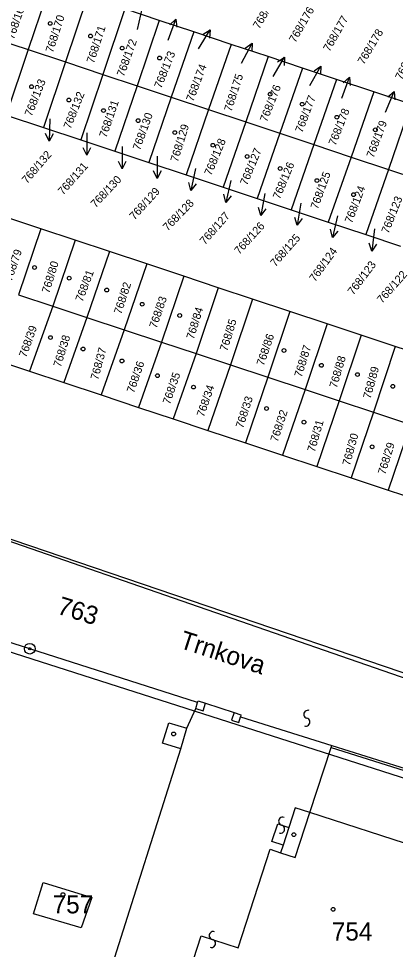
# Model space of a CAD drawing. Extents: x -469926 to -462499, y -1098642 to -1092733.
# Drawn here: x -465499.9 to -465464.6, y -1095141.4 to -1095054.1 of the extents above; entities that cross this region are included whole.
import ezdxf

# ---------------------------------------------------------------- set-up
doc = ezdxf.new("R2010")
doc.units = 0
for name, color, linetype in [('Vrstva 1', 7, 'Continuous'), ('Vrstva 16', 7, 'Continuous'), ('Vrstva 24', 7, 'Continuous'), ('Vrstva 25', 7, 'Continuous'), ('Vrstva 4', 7, 'Continuous'), ('Vrstva 50', 7, 'Continuous'), ('Vrstva 51', 7, 'Continuous')]:
    doc.layers.add(name, color=color, linetype=linetype)

msp = doc.modelspace()

# ---------------------------------------------------------------- linework, layer by layer
at = {"layer": 'Vrstva 1'}
for p, q in [((-465496.9, -1095050.9), (-465498.97, -1095057.04)), ((-465493.43, -1095052.05), (-465495.49, -1095058.2)), ((-465489.92, -1095053.22), (-465491.99, -1095059.37)), ((-465486.7, -1095054.3), (-465489.92, -1095053.22)), ((-465486.7, -1095054.3), (-465488.78, -1095060.43)), ((-465483.47, -1095055.38), (-465486.7, -1095054.3)), ((-465502.17, -1095055.98), (-465498.97, -1095057.04)), ((-465483.47, -1095055.38), (-465485.58, -1095061.5)), ((-465479.96, -1095056.55), (-465483.47, -1095055.38)), ((-465479.96, -1095056.55), (-465482.07, -1095062.67)), ((-465476.49, -1095057.7), (-465479.96, -1095056.55)), ((-465498.97, -1095057.04), (-465501.03, -1095063.19)), ((-465498.97, -1095057.04), (-465495.49, -1095058.2)), ((-465476.49, -1095057.7), (-465478.59, -1095063.82)), ((-465473.27, -1095058.78), (-465476.49, -1095057.7)), ((-465495.49, -1095058.2), (-465497.53, -1095064.35)), ((-465495.49, -1095058.2), (-465491.99, -1095059.37)), ((-465491.99, -1095059.37), (-465494.04, -1095065.51)), ((-465491.99, -1095059.37), (-465488.78, -1095060.43)), ((-465473.27, -1095058.78), (-465475.4, -1095064.89)), ((-465470.08, -1095059.84), (-465473.27, -1095058.78)), ((-465488.78, -1095060.43), (-465490.85, -1095066.57)), ((-465488.78, -1095060.43), (-465485.58, -1095061.5)), ((-465470.08, -1095059.84), (-465472.21, -1095065.95)), ((-465466.58, -1095061.01), (-465470.08, -1095059.84)), ((-465466.58, -1095061.01), (-465468.73, -1095067.11)), ((-465463.12, -1095062.16), (-465466.58, -1095061.01)), ((-465485.58, -1095061.5), (-465487.67, -1095067.63)), ((-465485.58, -1095061.5), (-465482.07, -1095062.67)), ((-465463.12, -1095062.16), (-465465.23, -1095068.27)), ((-465482.07, -1095062.67), (-465484.17, -1095068.79)), ((-465482.07, -1095062.67), (-465478.59, -1095063.82)), ((-465501.03, -1095063.19), (-465497.53, -1095064.35)), ((-465478.59, -1095063.82), (-465480.7, -1095069.94)), ((-465478.59, -1095063.82), (-465475.4, -1095064.89)), ((-465497.53, -1095064.35), (-465494.04, -1095065.51)), ((-465494.04, -1095065.51), (-465490.85, -1095066.57)), ((-465475.4, -1095064.89), (-465477.52, -1095071)), ((-465475.4, -1095064.89), (-465472.21, -1095065.95)), ((-465490.85, -1095066.57), (-465487.67, -1095067.63)), ((-465472.21, -1095065.95), (-465474.35, -1095072.05)), ((-465472.21, -1095065.95), (-465468.73, -1095067.11)), ((-465468.73, -1095067.11), (-465470.86, -1095073.21)), ((-465468.73, -1095067.11), (-465465.23, -1095068.27)), ((-465487.67, -1095067.63), (-465484.17, -1095068.79)), ((-465465.23, -1095068.27), (-465467.33, -1095074.38)), ((-465465.23, -1095068.27), (-465462.04, -1095069.34)), ((-465484.17, -1095068.79), (-465480.7, -1095069.94)), ((-465480.7, -1095069.94), (-465477.52, -1095071)), ((-465477.52, -1095071), (-465474.35, -1095072.05)), ((-465497.78, -1095073.85), (-465501.27, -1095072.69)), ((-465474.35, -1095072.05), (-465470.86, -1095073.21)), ((-465470.86, -1095073.21), (-465467.33, -1095074.38)), ((-465497.78, -1095073.85), (-465499.89, -1095080.03)), ((-465494.57, -1095074.92), (-465497.78, -1095073.85)), ((-465467.33, -1095074.38), (-465464.1, -1095075.46)), ((-465494.57, -1095074.92), (-465496.68, -1095081.09)), ((-465491.36, -1095075.98), (-465494.57, -1095074.92)), ((-465491.36, -1095075.98), (-465493.47, -1095082.15)), ((-465487.87, -1095077.14), (-465491.36, -1095075.98)), ((-465487.87, -1095077.14), (-465489.99, -1095083.3)), ((-465484.39, -1095078.29), (-465487.87, -1095077.14)), ((-465484.39, -1095078.29), (-465486.49, -1095084.46)), ((-465481.17, -1095079.36), (-465484.39, -1095078.29)), ((-465481.17, -1095079.36), (-465483.25, -1095085.54)), ((-465477.96, -1095080.43), (-465481.17, -1095079.36)), ((-465499.89, -1095080.03), (-465496.68, -1095081.09)), ((-465477.96, -1095080.43), (-465480.02, -1095086.6)), ((-465474.46, -1095081.59), (-465477.96, -1095080.43)), ((-465496.68, -1095081.09), (-465498.84, -1095087.19)), ((-465496.68, -1095081.09), (-465493.47, -1095082.15)), ((-465493.47, -1095082.15), (-465495.63, -1095088.26)), ((-465493.47, -1095082.15), (-465489.99, -1095083.3)), ((-465474.46, -1095081.59), (-465476.52, -1095087.76)), ((-465470.97, -1095082.74), (-465474.46, -1095081.59)), ((-465470.97, -1095082.74), (-465473.04, -1095088.91)), ((-465467.78, -1095083.8), (-465470.97, -1095082.74)), ((-465489.99, -1095083.3), (-465492.15, -1095089.41)), ((-465489.99, -1095083.3), (-465486.49, -1095084.46)), ((-465467.78, -1095083.8), (-465469.83, -1095089.98)), ((-465464.6, -1095084.86), (-465467.78, -1095083.8)), ((-465486.49, -1095084.46), (-465488.63, -1095090.58)), ((-465486.49, -1095084.46), (-465483.25, -1095085.54)), ((-465464.6, -1095084.86), (-465466.64, -1095091.04)), ((-465461.11, -1095086.01), (-465464.6, -1095084.86)), ((-465483.25, -1095085.54), (-465485.38, -1095091.66)), ((-465483.25, -1095085.54), (-465480.02, -1095086.6)), ((-465502.05, -1095086.13), (-465498.84, -1095087.19)), ((-465480.02, -1095086.6), (-465482.14, -1095092.74)), ((-465480.02, -1095086.6), (-465476.52, -1095087.76)), ((-465498.84, -1095087.19), (-465495.63, -1095088.26)), ((-465495.63, -1095088.26), (-465492.15, -1095089.41)), ((-465476.52, -1095087.76), (-465478.62, -1095093.9)), ((-465476.52, -1095087.76), (-465473.04, -1095088.91)), ((-465473.04, -1095088.91), (-465475.15, -1095095.06)), ((-465473.04, -1095088.91), (-465469.83, -1095089.98)), ((-465492.15, -1095089.41), (-465488.63, -1095090.58)), ((-465469.83, -1095089.98), (-465471.94, -1095096.12)), ((-465469.83, -1095089.98), (-465466.64, -1095091.04)), ((-465488.63, -1095090.58), (-465485.38, -1095091.66)), ((-465436.02, -1095125.58), (-465533.24, -1095091.86)), ((-465485.38, -1095091.66), (-465482.14, -1095092.74)), ((-465466.64, -1095091.04), (-465468.73, -1095097.19)), ((-465466.64, -1095091.04), (-465463.16, -1095092.19)), ((-465482.14, -1095092.74), (-465478.62, -1095093.9)), ((-465463.16, -1095092.19), (-465465.25, -1095098.34)), ((-465478.62, -1095093.9), (-465475.15, -1095095.06)), ((-465475.15, -1095095.06), (-465471.94, -1095096.12)), ((-465471.94, -1095096.12), (-465468.73, -1095097.19)), ((-465468.73, -1095097.19), (-465465.25, -1095098.34)), ((-465465.25, -1095098.34), (-465461.78, -1095099.49)), ((-465498.83, -1095113.21), (-465529.32, -1095103.48)), ((-465483.1, -1095118.26), (-465498.83, -1095113.21)), ((-465484.1, -1095120.66), (-465483.26, -1095118.81)), ((-465483.26, -1095118.81), (-465483.1, -1095118.26)), ((-465483.1, -1095118.26), (-465483.04, -1095118.08)), ((-465483.04, -1095118.08), (-465482.35, -1095118.31)), ((-465482.35, -1095118.31), (-465479.69, -1095119.19)), ((-465479.69, -1095119.19), (-465479.04, -1095119.41)), ((-465479.04, -1095119.41), (-465479.09, -1095119.58)), ((-465479.09, -1095119.58), (-465470.54, -1095122.28)), ((-465486.39, -1095122.07), (-465485.8, -1095120.15)), ((-465485.8, -1095120.15), (-465484.1, -1095120.66)), ((-465484.67, -1095122.58), (-465486.39, -1095122.07)), ((-465470.6, -1095122.47), (-465470.54, -1095122.28)), ((-465470.54, -1095122.28), (-465438.26, -1095132.48)), ((-465492.89, -1095148.47), (-465484.67, -1095122.58)), ((-465472.58, -1095128.56), (-465470.6, -1095122.47)), ((-465462.16, -1095131.95), (-465472.58, -1095128.56)), ((-465498.49, -1095138.07), (-465497.58, -1095135.12)), ((-465497.58, -1095135.12), (-465493.02, -1095136.54)), ((-465493.02, -1095136.54), (-465494, -1095139.36)), ((-465494, -1095139.36), (-465498.49, -1095138.07))]:
    msp.add_line(p, q, dxfattribs=at)
at = {"layer": 'Vrstva 16'}
for p, q in [((-465488.75, -1095055.15), (-465488.271, -1095053.105)), ((-465485.85, -1095056.15), (-465485.139, -1095054.174)), ((-465483.02, -1095056.98), (-465481.924, -1095055.189)), ((-465479, -1095058.3), (-465478.002, -1095056.452)), ((-465476.01, -1095059.57), (-465474.95, -1095057.757)), ((-465472.6, -1095060.42), (-465471.544, -1095058.605)), ((-465469.6, -1095061.59), (-465468.887, -1095059.615)), ((-465465.49, -1095062.91), (-465464.701, -1095060.964)), ((-465496.94, -1095063.53), (-465497.021, -1095065.628)), ((-465493.48, -1095064.85), (-465493.479, -1095066.95)), ((-465490.18, -1095066.12), (-465490.179, -1095068.22)), ((-465486.88, -1095067.02), (-465486.879, -1095069.12)), ((-465483.3, -1095068.19), (-465483.743, -1095070.243)), ((-465480, -1095069.32), (-465480.464, -1095071.368)), ((-465476.8, -1095070.54), (-465477.171, -1095072.607)), ((-465473.44, -1095071.44), (-465473.761, -1095073.515)), ((-465469.99, -1095072.61), (-465470.48, -1095074.652)), ((-465466.53, -1095073.84), (-465466.768, -1095075.926)), ((-465535.629, -1095102.325), (-465438.409, -1095133.465))]:
    msp.add_line(p, q, dxfattribs=at)
for points in [[(-465485.706, -1095054.714), (-465485.139, -1095054.174), (-465485.047, -1095054.951)], [(-465482.588, -1095055.603), (-465481.924, -1095055.189), (-465481.991, -1095055.969)], [(-465478.643, -1095056.902), (-465478.002, -1095056.452), (-465478.027, -1095057.234)], [(-465475.605, -1095058.185), (-465474.95, -1095057.757), (-465475.001, -1095058.538)], [(-465472.198, -1095059.034), (-465471.544, -1095058.605), (-465471.593, -1095059.386)], [(-465469.454, -1095060.154), (-465468.887, -1095059.615), (-465468.796, -1095060.392)], [(-465465.288, -1095061.481), (-465464.701, -1095060.964), (-465464.64, -1095061.744)], [(-465496.644, -1095064.942), (-465497.021, -1095065.628), (-465497.344, -1095064.915)], [(-465493.129, -1095066.25), (-465493.479, -1095066.95), (-465493.829, -1095066.25)], [(-465489.829, -1095067.52), (-465490.179, -1095068.22), (-465490.529, -1095067.52)], [(-465486.529, -1095068.42), (-465486.879, -1095069.12), (-465487.229, -1095068.42)], [(-465483.253, -1095069.632), (-465483.743, -1095070.243), (-465483.937, -1095069.485)], [(-465479.968, -1095070.763), (-465480.464, -1095071.368), (-465480.65, -1095070.608)], [(-465476.703, -1095071.98), (-465477.171, -1095072.607), (-465477.392, -1095071.856)], [(-465473.308, -1095072.877), (-465473.761, -1095073.515), (-465474, -1095072.77)], [(-465469.976, -1095074.053), (-465470.48, -1095074.652), (-465470.657, -1095073.89)], [(-465466.341, -1095075.271), (-465466.768, -1095075.926), (-465467.036, -1095075.191)]]:
    msp.add_lwpolyline(points, dxfattribs=at)
at = {"layer": 'Vrstva 24'}
for radius in [0.5, 0.1]:
    msp.add_circle((-465498.83, -1095113.21), radius, dxfattribs=at)
at = {"layer": 'Vrstva 25'}
for centre in [(-465496.91, -1095054.59), (-465493.13, -1095055.77), (-465490.17, -1095056.9), (-465486.66, -1095057.83), (-465498.66, -1095060.52), (-465476.31, -1095061.22), (-465495.16, -1095061.77), (-465473.31, -1095062.16), (-465491.92, -1095062.76), (-465488.68, -1095063.7), (-465470.06, -1095063.38), (-465485.24, -1095064.82), (-465466.45, -1095064.56), (-465481.67, -1095066.01), (-465478.47, -1095067.06), (-465475.37, -1095068.19), (-465471.92, -1095069.32), (-465468.49, -1095070.64), (-465498.38, -1095077.47), (-465495.13, -1095078.47), (-465491.62, -1095079.58), (-465488.29, -1095080.91), (-465484.78, -1095081.97), (-465496.89, -1095084.04), (-465493.84, -1095085.11), (-465475.01, -1095085.25), (-465490.19, -1095086.23), (-465471.51, -1095086.64), (-465486.87, -1095087.61), (-465468.13, -1095087.51), (-465483.49, -1095088.68), (-465464.82, -1095088.61), (-465476.64, -1095090.69), (-465473.14, -1095091.97), (-465466.76, -1095094.28), (-465485.35, -1095121.2), (-465474.09, -1095130.64), (-465495.72, -1095136.26), (-465470.41, -1095137.64)]:
    msp.add_circle(centre, 0.175, dxfattribs=at)
at = {"layer": 'Vrstva 4'}
for p, q in [((-465417.65, -1095131.19), (-465533.24, -1095091.86)), ((-465483.26, -1095118.81), (-465482.59, -1095119.04)), ((-465482.59, -1095119.04), (-465482.35, -1095118.31)), ((-465479.69, -1095119.19), (-465479.92, -1095119.91)), ((-465479.25, -1095120.13), (-465479.09, -1095119.58)), ((-465484.67, -1095122.58), (-465484.1, -1095120.66)), ((-465479.92, -1095119.91), (-465479.25, -1095120.13)), ((-465470.6, -1095122.47), (-465438.51, -1095132.61)), ((-465473.96, -1095128.12), (-465474.56, -1095129.97)), ((-465472.58, -1095128.56), (-465473.96, -1095128.12)), ((-465473.95, -1095132.79), (-465472.58, -1095128.56)), ((-465476.14, -1095131.29), (-465475.6, -1095129.63)), ((-465475.6, -1095129.63), (-465474.56, -1095129.97)), ((-465474.56, -1095129.97), (-465475.1, -1095131.63)), ((-465479.31, -1095141.24), (-465476.31, -1095131.99)), ((-465476.31, -1095131.99), (-465475.33, -1095132.34)), ((-465475.1, -1095131.63), (-465476.14, -1095131.29)), ((-465475.1, -1095131.63), (-465475.33, -1095132.34)), ((-465475.33, -1095132.34), (-465473.95, -1095132.79)), ((-465484.27, -1095144.8), (-465482.78, -1095140.13)), ((-465482.78, -1095140.13), (-465479.31, -1095141.24))]:
    msp.add_line(p, q, dxfattribs=at)
at = {"layer": 'Vrstva 51'}
for centre, radius, start, end in [((-465472.78, -1095119.354), 0.376, 69.29036, 255.60149), ((-465472.963, -1095120.084), 0.377, 248.61432, 76.27753), ((-465475.142, -1095129.384), 0.376, 69.29036, 255.60149), ((-465475.325, -1095130.115), 0.377, 248.61432, 76.27753), ((-465481.647, -1095140.099), 0.376, 71.72036, 258.03149), ((-465481.799, -1095140.837), 0.377, 251.04432, 78.70753)]:
    msp.add_arc(centre, radius, start, end, dxfattribs=at)

# ---------------------------------------------------------------- texts
at = {"layer": 'Vrstva 50'}
for s, height, rotation, p in [('768/175', 0.75, 59.418, (-465477.332, -1095055.168)), ('768/169', 0.75, 71.1, (-465500.325, -1095056.136)), ('768/176', 0.75, 60.273, (-465473.944, -1095056.455)), ('768/170', 0.75, 72.018, (-465496.667, -1095057.387)), ('768/177', 0.75, 60.273, (-465470.745, -1095057.297)), ('768/171', 0.75, 72.018, (-465492.827, -1095058.389)), ('768/178', 0.75, 59.418, (-465467.523, -1095058.51)), ('768/172', 0.75, 70.191, (-465490.005, -1095059.636)), ('768/179', 0.75, 63.882, (-465463.968, -1095059.943)), ('768/173', 0.75, 68.409, (-465486.508, -1095060.738)), ('768/174', 0.75, 69.273, (-465483.515, -1095061.974)), ('768/175', 0.75, 72.018, (-465479.939, -1095062.912)), ('768/133', 0.75, 68.409, (-465498.646, -1095063.361)), ('768/176', 0.75, 68.409, (-465476.608, -1095063.888)), ('768/132', 0.75, 68.409, (-465495.006, -1095064.541)), ('768/177', 0.75, 69.273, (-465473.295, -1095064.895)), ('768/131', 0.75, 71.1, (-465491.649, -1095065.359)), ('768/130', 0.75, 70.191, (-465488.511, -1095066.535)), ('768/178', 0.75, 68.409, (-465470.178, -1095066.108)), ('768/179', 0.75, 69.273, (-465466.62, -1095067.256)), ('768/129', 0.75, 72.882, (-465484.96, -1095067.632)), ('768/128', 0.75, 67.491, (-465481.824, -1095068.918)), ('768/132', 0.75, 49.5, (-465499.081, -1095069.676)), ('768/127', 0.75, 67.491, (-465478.476, -1095069.823)), ('768/131', 0.75, 48.591, (-465495.712, -1095070.736)), ('768/126', 0.75, 67.491, (-465475.404, -1095071.128)), ('768/130', 0.75, 46.809, (-465492.657, -1095071.926)), ('768/125', 0.75, 70.191, (-465471.853, -1095072.06)), ('768/129', 0.75, 47.673, (-465489.019, -1095073.064)), ('768/124', 0.75, 69.273, (-465468.653, -1095073.379)), ('768/123', 0.75, 68.409, (-465465.226, -1095074.341)), ('768/128', 0.75, 45.891, (-465485.905, -1095074.104)), ('768/127', 0.75, 48.591, (-465482.42, -1095075.394)), ('768/126', 0.75, 47.673, (-465479.195, -1095076.31)), ('768/125', 0.75, 48.591, (-465475.816, -1095077.461)), ('768/79', 0.75, 71.1, (-465500.535, -1095078.822)), ('768/124', 0.75, 53.973, (-465472.104, -1095078.871)), ('768/80', 0.75, 72.882, (-465497.01, -1095079.94)), ('768/123', 0.75, 53.109, (-465468.513, -1095080.112)), ('768/81', 0.75, 69.273, (-465493.891, -1095080.743)), ('768/122', 0.75, 48.591, (-465465.818, -1095080.894)), ('768/82', 0.75, 72.135, (-465490.257, -1095081.905)), ('768/83', 0.75, 71.1, (-465486.957, -1095083.229)), ('768/84', 0.75, 72.882, (-465483.47, -1095084.257)), ('768/39', 0.75, 70.191, (-465499.166, -1095085.961)), ('768/85', 0.75, 72.882, (-465480.337, -1095085.368)), ('768/38', 0.75, 72.882, (-465495.927, -1095086.868)), ('768/86', 0.75, 71.1, (-465476.907, -1095086.738)), ('768/87', 0.75, 72.882, (-465473.357, -1095087.818)), ('768/37', 0.75, 74.718, (-465492.436, -1095088.059)), ('768/88', 0.75, 73.8, (-465470.065, -1095088.827)), ('768/36', 0.75, 71.1, (-465489.069, -1095089.3)), ('768/35', 0.75, 71.1, (-465485.697, -1095090.359)), ('768/89', 0.75, 74.718, (-465466.902, -1095089.828)), ('768/34', 0.75, 71.1, (-465482.511, -1095091.54)), ('768/33', 0.75, 72.018, (-465478.856, -1095092.6)), ('768/32', 0.75, 72.018, (-465475.605, -1095093.879)), ('768/31', 0.75, 73.8, (-465472.138, -1095094.831)), ('768/30', 0.75, 74.718, (-465468.838, -1095096.089)), ('768/29', 0.75, 72.882, (-465465.525, -1095096.939)), ('763', 1.7, 342.918, (-465496.363, -1095109.902)), ('Trnkova', 1.7, 342, (-465484.9, -1095113.099))]:
    msp.add_text(s, height=height, rotation=rotation, dxfattribs=at).set_placement(p)
for s, p in [('757', (-465496.685, -1095138.02)), ('754', (-465470.529, -1095140.57))]:
    msp.add_text(s, height=1.7, dxfattribs=at).set_placement(p)

doc.saveas('drawing.dxf')
